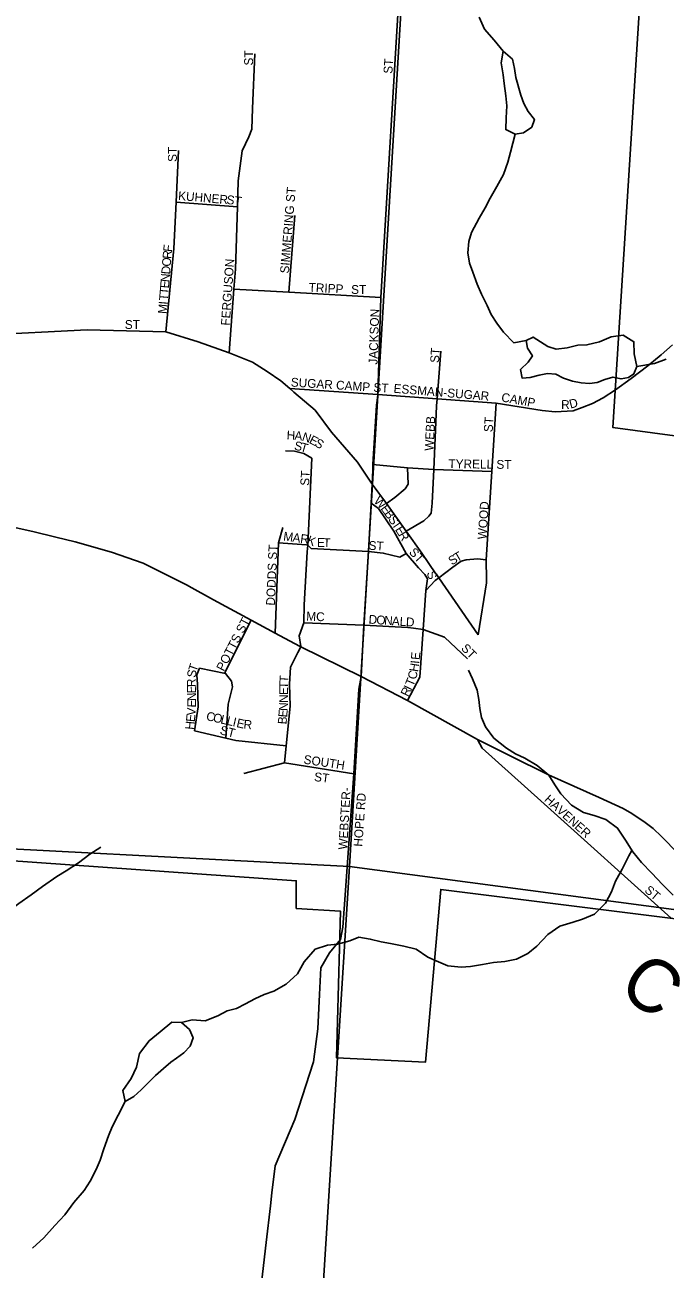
# Model space of a CAD drawing. Extents: x 1624196 to 2029251, y 146837 to 440034.
# Drawn here: x 1902019 to 1905640, y 293004 to 300046 of the extents above; entities that cross this region are included whole.
import ezdxf

# ---------------------------------------------------------------- set-up
doc = ezdxf.new("R2010")
doc.units = 0
for name, color, linetype in [('GM_X_City_Street', 7, 'Continuous'), ('GM_X_City_Street_Text', 7, 'Continuous'), ('GM_X_Corporation', 7, 'Continuous'), ('GM_X_County_Road', 7, 'Continuous'), ('GM_X_County_Road_Text', 7, 'Continuous'), ('GM_X_Minor_Lake', 7, 'Continuous'), ('GM_X_Minor_River', 7, 'Continuous'), ('GM_X_Section', 7, 'Continuous'), ('GM_X_State_Route', 7, 'Continuous'), ('GM_X_Township_Road', 7, 'Continuous')]:
    doc.layers.add(name, color=color, linetype=linetype)

msp = doc.modelspace()

# ---------------------------------------------------------------- linework, layer by layer
at = {"layer": 'GM_X_City_Street'}
for points in [[(1904013, 297935.6), (1904015.4, 297954.6), (1904032.5, 298503.9), (1904143.4, 300357.3), (1904162.6, 300509.7), (1904184.1, 300611.6), (1904184, 300614), (1904181.9, 300679.8)], [(1903173.4, 298190.9), (1903201.5, 298550.4), (1903210.3, 298663.1), (1903220.6, 299015.9), (1903224.9, 299164.1), (1903248.5, 299334.3), (1903285.2, 299412.2), (1903301.7, 299456.2), (1903306.7, 299572.4), (1903319.6, 299883.1)], [(1902816.7, 298308.9), (1902860.7, 298780.3), (1902873.5, 299042.8), (1902887.8, 299335.4)], [(1902873.5, 299042.8), (1903220.6, 299015.9)], [(1903512.2, 298533), (1903545.7, 298967)], [(1903201.5, 298550.4), (1903512.2, 298533), (1903513.1, 298532.9)], [(1903513.1, 298532.9), (1904032.5, 298503.9)], [(1901224.3, 298204.7), (1901332.9, 298253.7), (1901778.2, 298290.1), (1902371.6, 298321.3), (1902816.7, 298308.9), (1902999.5, 298252.9), (1903173.4, 298190.9), (1903306, 298137.9), (1903388.6, 298084.8), (1903466, 298031.2), (1903517.4, 297987.8), (1903540.5, 297968.4), (1903660.2, 297866.3), (1903753.5, 297741.5), (1903900.3, 297570.9), (1903978.6, 297452.3)], [(1904347.8, 297888.3), (1904347.9, 297890.5), (1904351, 297930), (1904372.5, 298200.3)], [(1903517.4, 297987.8), (1904015.4, 297954.6)], [(1903920.9, 296358.9), (1903935.2, 296648), (1903962.5, 297065.2), (1903976.8, 297339.3), (1903982.8, 297446.4), (1903987.3, 297526.4), (1903987.7, 297557.5), (1904007.8, 297894.3), (1904013, 297935.6)], [(1904015.4, 297954.6), (1904351, 297930), (1904684.5, 297905.5), (1904945.5, 297864.3), (1905018.1, 297856.5), (1905120.1, 297862.7), (1905170.6, 297881)], [(1904629.7, 296906.9), (1904628.2, 297017.7), (1904659.9, 297518), (1904684.5, 297905.5)], [(1904176, 297180.2), (1904275.3, 297238.7), (1904303.5, 297265.4), (1904316.9, 297283.2), (1904322.8, 297339.5), (1904331.7, 297529.4), (1904347.8, 297888.3)], [(1903492.5, 297635.8), (1903544.1, 297632.9), (1903595.7, 297619.6), (1903641.4, 297593.1)], [(1903616, 297064.7), (1903618.3, 297102.4), (1903641.4, 297593.1)], [(1903987.7, 297557.5), (1904183.4, 297539.8), (1904331.7, 297529.4), (1904659.9, 297518)], [(1904064.8, 297336.6), (1904112.3, 297372.2), (1904170.1, 297421.1), (1904186.4, 297447.8), (1904183.4, 297539.8)], [(1903978.6, 297452.3), (1903979.6, 297450.8), (1903982.8, 297446.4), (1904064.8, 297336.6), (1904176, 297180.2), (1904263.9, 297056.5), (1904344.2, 296940.1)], [(1904287.2, 296844.2), (1904296.1, 296910.9), (1904281.3, 296936.2), (1904245.7, 296973.2), (1904176, 297054.8), (1904106.3, 297180.8), (1904018.9, 297309.9), (1903976.8, 297339.3)], [(1903434.6, 296603.5), (1903453.3, 297114.1), (1903477.4, 297201.5)], [(1903453.3, 297114.1), (1903611.6, 297102.8)], [(1903562.4, 296493.2), (1903579.2, 296525.9), (1903580.3, 296528.2), (1903570.1, 296588.1), (1903596.4, 296661.2), (1903597.9, 296763.4), (1903616, 297064.7)], [(1903611.6, 297102.8), (1903618.3, 297102.4), (1903638.8, 297081.9), (1903962.5, 297065.2), (1904046.3, 297057.1), (1904140.4, 297034), (1904176, 297054.8)], [(1904183.7, 296221.5), (1904252, 296354.7), (1904271.4, 296624.8), (1904287.2, 296844.2), (1904339.1, 296902), (1904359.8, 296917.5), (1904439.9, 296977.7), (1904485.9, 297010.3), (1904515.5, 297019.2), (1904579.3, 297023.7), (1904628.2, 297017.7)], [(1904344.2, 296940.1), (1904344.3, 296940), (1904359.8, 296917.5), (1904582.4, 296594.8)], [(1904582.4, 296594.8), (1904629.9, 296887.9), (1904629.7, 296906.9)], [(1903154.8, 296010.1), (1903168.1, 296201.6), (1903193, 296299.7), (1903187.3, 296331.8), (1903153.6, 296375.1), (1903149.6, 296380.2), (1903298.9, 296676.7)], [(1903596.4, 296661.2), (1903935.2, 296648), (1904185, 296634.8), (1904216.8, 296631.1)], [(1904216.8, 296631.1), (1904271.4, 296624.8), (1904392.4, 296580.8), (1904523.1, 296459)], [(1903487.7, 295870.2), (1903496.8, 295965.6), (1903518.5, 296190.8), (1903515.3, 296314), (1903520.4, 296411.3), (1903562.4, 296493.2)], [(1902978.3, 296050.9), (1902999.6, 296187), (1902994.7, 296313.4), (1902991.2, 296367.5), (1903005.6, 296405.5)], [(1903005.6, 296405.5), (1903153.6, 296375.1)], [(1903824.9, 295043.7), (1903878.8, 295807.1), (1903908.3, 296287.4), (1903920.9, 296358.9)], [(1902978.3, 296050.9), (1903154.8, 296010.1), (1903212.3, 295996.8), (1903496.8, 295965.6)], [(1904579.2, 296001.1), (1904604.6, 295952), (1904937.9, 295654.3), (1905674, 294989.9)], [(1903256.7, 295810), (1903487.7, 295870.2), (1903878.8, 295807.1)]]:
    msp.add_lwpolyline(points, dxfattribs=at)
at = {"layer": 'GM_X_Corporation'}
msp.add_lwpolyline([(1899869.6, 295463), (1899944.7, 297948), (1900147.9, 298625.7), (1899888.7, 298724.7), (1900328.9, 300927.6), (1905518.9, 300506), (1905345.6, 297766.9), (1907955.4, 297417.3), (1907811.3, 294722.9), (1904370.8, 295152.8), (1904285.3, 294176.1), (1903781.8, 294199.3), (1903803.6, 295030.3), (1903553.4, 295046), (1903553.4, 295202.5)], close=True, dxfattribs=at)
at = {"layer": 'GM_X_County_Road'}
msp.add_lwpolyline([(1905170.6, 297881), (1905230.5, 297902.7), (1905290.4, 297935.9), (1905359.1, 297981), (1905448.8, 298045.1), (1905542, 298115.7), (1905617.8, 298178.2), (1905681.7, 298235.5)], dxfattribs=at)
at = {"layer": 'GM_X_Minor_Lake'}
for points in [[(1904723.7, 299898.5), (1904713.5, 299832.3), (1904723.5, 299764.2), (1904729.4, 299714.1), (1904739.3, 299643.9), (1904745.2, 299587.8), (1904741.1, 299519.7), (1904739.1, 299453.6), (1904793, 299427.5)], [(1904793, 299427.5), (1904839.1, 299435.5), (1904887.1, 299467.5), (1904901.2, 299511.5), (1904865.3, 299555.7), (1904841.3, 299601.8), (1904823.4, 299647.9), (1904795.5, 299748.1), (1904787.5, 299800.2), (1904777.6, 299852.3), (1904723.7, 299898.5)], [(1904853.5, 298259.3), (1904861.4, 298217.3), (1904889.4, 298173.2), (1904865.3, 298137.1), (1904823.2, 298095.1), (1904831.2, 298047), (1904877.2, 298051), (1904927.2, 298062.9), (1904975.3, 298072.9), (1905021.3, 298068.9), (1905065.3, 298046.8), (1905117.3, 298030.7), (1905165.3, 298020.6), (1905213.3, 298016.6), (1905255.3, 298022.6), (1905299.4, 298038.6), (1905345.4, 298052.5), (1905391.4, 298042.5), (1905433.5, 298050.5), (1905463.5, 298070.5), (1905479.6, 298112.5)], [(1905479.6, 298112.5), (1905465.7, 298184.7), (1905463.8, 298252.8), (1905403.8, 298290.9), (1905335.7, 298281), (1905269.7, 298253), (1905197.6, 298235), (1905147.6, 298233), (1905085.5, 298219.1), (1905023.5, 298211.1), (1904977.5, 298225.2), (1904893.5, 298279.3), (1904853.5, 298259.3)], [(1902905.2, 294400.2), (1902849.1, 294402.3), (1902783, 294346.2), (1902720.9, 294296.2), (1902666.8, 294224.1), (1902650.7, 294148), (1902620.6, 294083.9), (1902572.5, 294015.8), (1902586.4, 293953.7)], [(1902586.4, 293953.7), (1902634.5, 293981.7), (1902676.5, 294019.7), (1902756.7, 294099.8), (1902802.8, 294139.8), (1902844.8, 294175.9), (1902876.9, 294197.9), (1902916.9, 294227.9), (1902953, 294265.9), (1902971.1, 294314), (1902949.1, 294360.1), (1902905.2, 294400.2)]]:
    msp.add_lwpolyline(points, dxfattribs=at)
at = {"layer": 'GM_X_Minor_River'}
for points in [[(1905645.7, 298154.5), (1905579.7, 298130.5), (1905479.6, 298112.5), (1905465.7, 298184.7), (1905463.8, 298252.8), (1905403.8, 298290.9), (1905335.7, 298281), (1905269.7, 298253), (1905197.6, 298235), (1905147.6, 298233), (1905085.5, 298219.1), (1905023.5, 298211.1), (1904977.5, 298225.2), (1904893.5, 298279.3), (1904853.5, 298259.3), (1904785.4, 298247.4), (1904725.5, 298307.5), (1904687.5, 298357.7), (1904655.6, 298407.8), (1904633.6, 298457.9), (1904601.7, 298522), (1904577.8, 298578.1), (1904551.8, 298646.3), (1904533.9, 298698.4), (1904524, 298756.5), (1904530.1, 298820.6), (1904544.2, 298870.7), (1904588.3, 298952.8), (1904622.4, 299010.9), (1904650.5, 299065), (1904688.6, 299131), (1904726.7, 299199.1), (1904750.8, 299269.2), (1904764.9, 299325.3), (1904793, 299427.5), (1904739.1, 299453.6), (1904741.1, 299519.7), (1904745.2, 299587.8), (1904739.3, 299643.9), (1904729.4, 299714.1), (1904723.5, 299764.2), (1904713.5, 299832.3), (1904723.7, 299898.5), (1904673.7, 299960.6), (1904617.8, 300022.7), (1904587.8, 300090.9)], [(1905685.6, 295121), (1905625.6, 295181.2), (1905565.7, 295245.4), (1905507.7, 295305.5), (1905457.8, 295365.7), (1905415.9, 295431.8), (1905371.9, 295500), (1905306, 295548.1), (1905240, 295572.2), (1905178, 295588.3), (1905110, 295630.5), (1905050, 295694.6), (1905016.1, 295744.7), (1904982.2, 295798.9), (1904916.2, 295855), (1904846.2, 295895.2), (1904794.2, 295921.2), (1904742.2, 295953.3), (1904672.3, 296009.5), (1904624.3, 296073.7), (1904602.4, 296125.8), (1904592.5, 296177.9), (1904586.5, 296228), (1904576.6, 296280.1), (1904550.7, 296344.2), (1904528.7, 296394.3)], [(1901237.3, 295139), (1901269.2, 295038.8), (1901289.1, 294974.7), (1901311.1, 294912.5), (1901343, 294842.4), (1901388.9, 294772.2), (1901430.9, 294720.1), (1901478.8, 294655.9), (1901554.8, 294637.8), (1901616.9, 294697.9), (1901653, 294747.9), (1901711.1, 294800), (1901745.2, 294852), (1901799.3, 294910.1), (1901863.4, 294974.1), (1901917.5, 295024.2), (1901983.6, 295074.2), (1902053.7, 295122.2), (1902117.8, 295170.3), (1902199.9, 295226.3), (1902252, 295258.3), (1902322.1, 295304.3), (1902386.2, 295352.4), (1902448.3, 295392.4)], [(1905453, 295373.2), (1905435.8, 295343.7), (1905397.6, 295267.6), (1905359.5, 295199.5), (1905337.4, 295139.4), (1905303.3, 295075.3), (1905241.2, 295013.2), (1905173.1, 294985.3), (1905121.1, 294967.3), (1905045, 294945.3), (1904976.9, 294897.3), (1904914.8, 294831.2), (1904864.7, 294791.2), (1904800.6, 294759.2), (1904734.6, 294745.2), (1904670.5, 294739.3), (1904606.5, 294727.3), (1904540.4, 294717.3), (1904486.4, 294713.4), (1904410.4, 294721.5), (1904358.4, 294743.5), (1904298.4, 294769.6), (1904232.4, 294815.8), (1904162.4, 294831.9), (1904086.4, 294848), (1904034.4, 294856), (1903972.4, 294872.1), (1903908.3, 294882.2), (1903856.3, 294862.2), (1903786.2, 294844.2), (1903730.2, 294838.3), (1903660.1, 294814.3), (1903598, 294744.2), (1903559.9, 294676.1), (1903495.8, 294616.1), (1903427.7, 294578.1), (1903371.6, 294558.1), (1903319.6, 294534.1), (1903267.5, 294506.1), (1903215.4, 294480.1), (1903163.4, 294466.1), (1903109.3, 294438.1), (1903039.3, 294410.1), (1902965.2, 294414.2), (1902905.2, 294400.2), (1902849.1, 294402.3), (1902783, 294346.2), (1902720.9, 294296.2), (1902666.8, 294224.1), (1902650.7, 294148), (1902620.6, 294083.9), (1902572.5, 294015.8), (1902586.4, 293953.7), (1902546.3, 293875.6), (1902512.2, 293809.5), (1902492.1, 293759.4), (1902466, 293685.3), (1902443.9, 293621.2), (1902421.8, 293567.2), (1902387.7, 293501.1), (1902353.6, 293449), (1902295.5, 293380.9), (1902245.3, 293310.9), (1902187.2, 293250.8), (1902125.1, 293180.7), (1902061, 293122.7)]]:
    msp.add_lwpolyline(points, dxfattribs=at)
at = {"layer": 'GM_X_Section'}
for points in [[(1904178.2, 300649.3), (1903855.2, 295283.4), (1898509.2, 295562.3), (1898858.5, 301100.2)], [(1909437.7, 300072.5), (1909074.4, 294590.6), (1903855.2, 295283.4), (1904178.2, 300649.3), (1905872.1, 300487.8)], [(1898509.2, 295562.3), (1903855.2, 295283.4), (1903489.2, 289447.4), (1898114.1, 290216.6)], [(1903855.2, 295283.4), (1909074.4, 294590.6), (1908687.3, 289196.7), (1903489.2, 289447.4)]]:
    msp.add_lwpolyline(points, close=True, dxfattribs=at)
at = {"layer": 'GM_X_State_Route'}
for points in [[(1901200.5, 297364.3), (1901330.8, 297337.9), (1901662.7, 297266.9), (1902064.2, 297178.8), (1902193.6, 297147.3)], [(1902193.6, 297147.3), (1902302.2, 297120.9), (1902509.1, 297061.7), (1902687.8, 296999.8), (1902936.9, 296874.5), (1902945.5, 296869.7)], [(1902945.5, 296869.7), (1903086.1, 296791.4), (1903298.9, 296676.7), (1903434.6, 296603.5), (1903571.9, 296529.4), (1903579.2, 296525.9), (1903920.9, 296358.9), (1904183.7, 296221.5), (1904579.2, 296001.1), (1904725.3, 295927.4), (1904763.2, 295908.8)], [(1904763.2, 295908.8), (1904980, 295802.5), (1905267.1, 295672.6), (1905404, 295611.5), (1905452.8, 295582.2), (1905527.1, 295532.2), (1905573.5, 295498), (1905619.8, 295452.9), (1905713.7, 295356.5), (1906002.5, 295025.3), (1906109.6, 294906.7), (1906217.6, 294796.5), (1906376.1, 294649.5), (1906424.4, 294607.5), (1906780.5, 294344.1), (1907277.6, 294003), (1907549.2, 293815), (1907858.8, 293597.1), (1907991, 293509), (1908355.5, 293241.4), (1908957.2, 292815.7)]]:
    msp.add_lwpolyline(points, dxfattribs=at)
at = {"layer": 'GM_X_Township_Road'}
for points in [[(1903416.4, 293435.3), (1903434.6, 293588.2), (1903546.5, 293851.7), (1903650.8, 294177.3), (1903676.3, 294364.5), (1903685.6, 294559.3), (1903691.9, 294709.9), (1903742, 294793.4), (1903804.3, 294869.2), (1903817.5, 294938.6), (1903824.9, 295043.7)], [(1904945.6, 290541.3), (1904884.4, 290750.4), (1904779.2, 290958.3), (1904619.7, 291251.2), (1904592.7, 291370.8), (1904593.2, 291515.3), (1904576.9, 291695.4), (1904507.9, 291892.2), (1904427.2, 291998.5), (1904294.3, 292107.5), (1904170.6, 292166.5), (1904013.6, 292278.9), (1903853.2, 292361.1), (1903687.2, 292433.2), (1903347.2, 292484.8), (1903313.6, 292550.1), (1903383, 293155.6), (1903407.6, 293361.6), (1903416.4, 293435.3)]]:
    msp.add_lwpolyline(points, dxfattribs=at)

# ---------------------------------------------------------------- texts
at = {"layer": 'GM_X_City_Street_Text'}
for s, rotation, p in [('ST', 90, (1903309.2, 299816.4)), ('ST', 86.42535, (1904096.9, 299768.6)), ('ST', 90, (1902878.1, 299270.8)), ('KUHNER', 355.07611, (1902883.9, 299055.7)), ('SIMMERING ST', 85.38254, (1903511.7, 298637.9)), ('ST', 352.39486, (1903157.1, 299033.7)), ('R', 85.22313, (1902846.9, 298720.5)), ('F', 83.868, (1902850.1, 298759.6)), ('D', 85.21824, (1902839.6, 298632.8)), ('O', 85.22909, (1902843.2, 298676.6)), ('FERGUSON', 86.07803, (1903177.3, 298343)), ('E', 85.22863, (1902833, 298553.9)), ('N', 85.22909, (1902835.9, 298589)), ('T', 85.24089, (1902827.1, 298483.7)), ('T', 85.18644, (1902830, 298518.8)), ('TRIPP', 356.98902, (1903622.8, 298536.5)), ('ST', 0.00001, (1903864.3, 298523.4)), ('M', 85.22274, (1902820.9, 298409.1)), ('I', 85.22949, (1902825.3, 298461.8)), ('JACKSON', 88.18268, (1904013.3, 298122.7)), ('ST', 0.00001, (1902583.9, 298325.4)), ('ST', 86.42621, (1904360.9, 298131.8)), ('SUGAR CAMP ST', 356.35885, (1903521.7, 297999.8)), ('ESSMAN-SUGAR', 355.23502, (1904102.7, 297964.6)), ('CAMP', 349.59432, (1904710.8, 297916)), ('R', 0.58265, (1905052.4, 297872.2)), ('D', 14.65514, (1905105.1, 297874.3)), ('WEBB', 87.13922, (1904330.1, 297634.4)), ('ST', 86.42535, (1904664.5, 297740.2)), ('H', 357.00444, (1903498.4, 297700.6)), ('A', 354.55034, (1903541.8, 297698.3)), ('S', 348.44352, (1903539.4, 297642.2)), ('T', 344.0546, (1903572.9, 297635.4)), ('N', 341.67566, (1903582.7, 297694.8)), ('E', 332.82415, (1903622.5, 297681.7)), ('S', 329.52338, (1903653.2, 297666)), ('TYRELL ST', 359.21567, (1904414.4, 297537.8)), ('ST', 86.42535, (1903626.1, 297436.6)), ('W', 315.71319, (1903988.8, 297346.8)), ('E', 306.44918, (1904028.3, 297308.4)), ('WOOD', 86.01119, (1904629.3, 297133)), ('B', 304.55231, (1904049, 297280.5)), ('S', 304.50853, (1904071.4, 297247.9)), ('T', 304.0386, (1904091.3, 297218.9)), ('E', 301.70417, (1904110.7, 297190.2)), ('M', 352.40054, (1903478.2, 297128.5)), ('A', 352.39474, (1903530.5, 297121.5)), ('R', 352.39552, (1903574.1, 297115.7)), ('K', 338.44619, (1903610.2, 297111.3)), ('E', 0.20873, (1903671.4, 297091.3)), ('T', 358.30568, (1903706.2, 297091.4)), ('ST', 356.62223, (1903961.7, 297075.8)), ('R', 300.56403, (1904129.1, 297160.5)), ('DODDS ST', 87.46873, (1903432.5, 296758.8)), ('ST', 312.2638, (1904188.1, 297059.5)), ('S', 33.91743, (1904435.1, 296985.9)), ('T', 29.59581, (1904463.5, 297005.1)), ('S', 290.83883, (1904290.2, 296944.2)), ('POTTS ST', 62.62273, (1903143.1, 296384.3)), ('MC', 357.39924, (1903609.5, 296675.4)), ('D', 356.08563, (1903961.7, 296657.8)), ('O', 356.06383, (1904005.6, 296654.8)), ('N', 356.07399, (1904049.6, 296651.7)), ('A', 356.06383, (1904093.5, 296648.7)), ('L', 356.08881, (1904137.4, 296645.7)), ('D', 356.63739, (1904173, 296643.3)), ('E', 84.47583, (1904251.5, 296450.5)), ('ST', 315.00994, (1904482.5, 296514.2)), ('T', 71.30579, (1902989.1, 296381.9)), ('H', 81.10156, (1904242.1, 296381.9)), ('I', 84.47583, (1904249.3, 296428.6)), ('R', 91.16568, (1902985.6, 296298.8)), ('S', 81.33277, (1902984.3, 296349.3)), ('T', 86.11684, (1903508.2, 296322.3)), ('T', 67.60451, (1904214.6, 296298.9)), ('C', 74.35304, (1904230.1, 296337.5)), ('E', 91.17458, (1902986.3, 296263.6)), ('E', 89.91836, (1903507.3, 296252.8)), ('T', 88.57882, (1903507.4, 296287.7)), ('R', 64.23025, (1904186.5, 296240.5)), ('I', 64.23025, (1904203.8, 296276.1)), ('N', 91.16454, (1902987.2, 296219.6)), ('E', 89.37918, (1902986.8, 296182.7)), ('N', 86.96465, (1903504.8, 296162.1)), ('N', 89.79779, (1903507.2, 296208.7)), ('E', 84.3628, (1902979.2, 296099.1)), ('V', 84.91287, (1902982.7, 296134.7)), ('C', 347.09456, (1903040.8, 296112.2)), ('O', 347.08781, (1903079.4, 296103.4)), ('L', 347.11035, (1903122.3, 296093.6)), ('L', 347.10218, (1903156.6, 296085.7)), ('E', 85.29534, (1903501.8, 296125.4)), ('H', 84.39596, (1902974.9, 296055.3)), ('ST', 345.96376, (1903118.5, 296032.5)), ('I', 347.08727, (1903190.9, 296077.9)), ('E', 347.11035, (1903212.4, 296072.9)), ('R', 354.53104, (1903253.7, 296064)), ('B', 85.33115, (1903498.6, 296086)), ('SOUTH', 351.34706, (1903592.9, 295865.7)), ('ST', 352.8649, (1903652.4, 295767.2)), ('WEBSTER-', 86.68404, (1903841.7, 295377.3)), ('HOPE RD', 86.12372, (1903927.5, 295393.6)), ('HAVENER', 318.08038, (1904953, 295656.6)), ('ST', 320.2016, (1905520.3, 295142))]:
    msp.add_text(s, height=50, rotation=rotation, dxfattribs=at).set_placement(p)
at = {"layer": 'GM_X_County_Road_Text'}
msp.add_text('C', height=300, rotation=323.5204, dxfattribs=at).set_placement((1905363.4, 294577.7))

doc.saveas('drawing.dxf')
